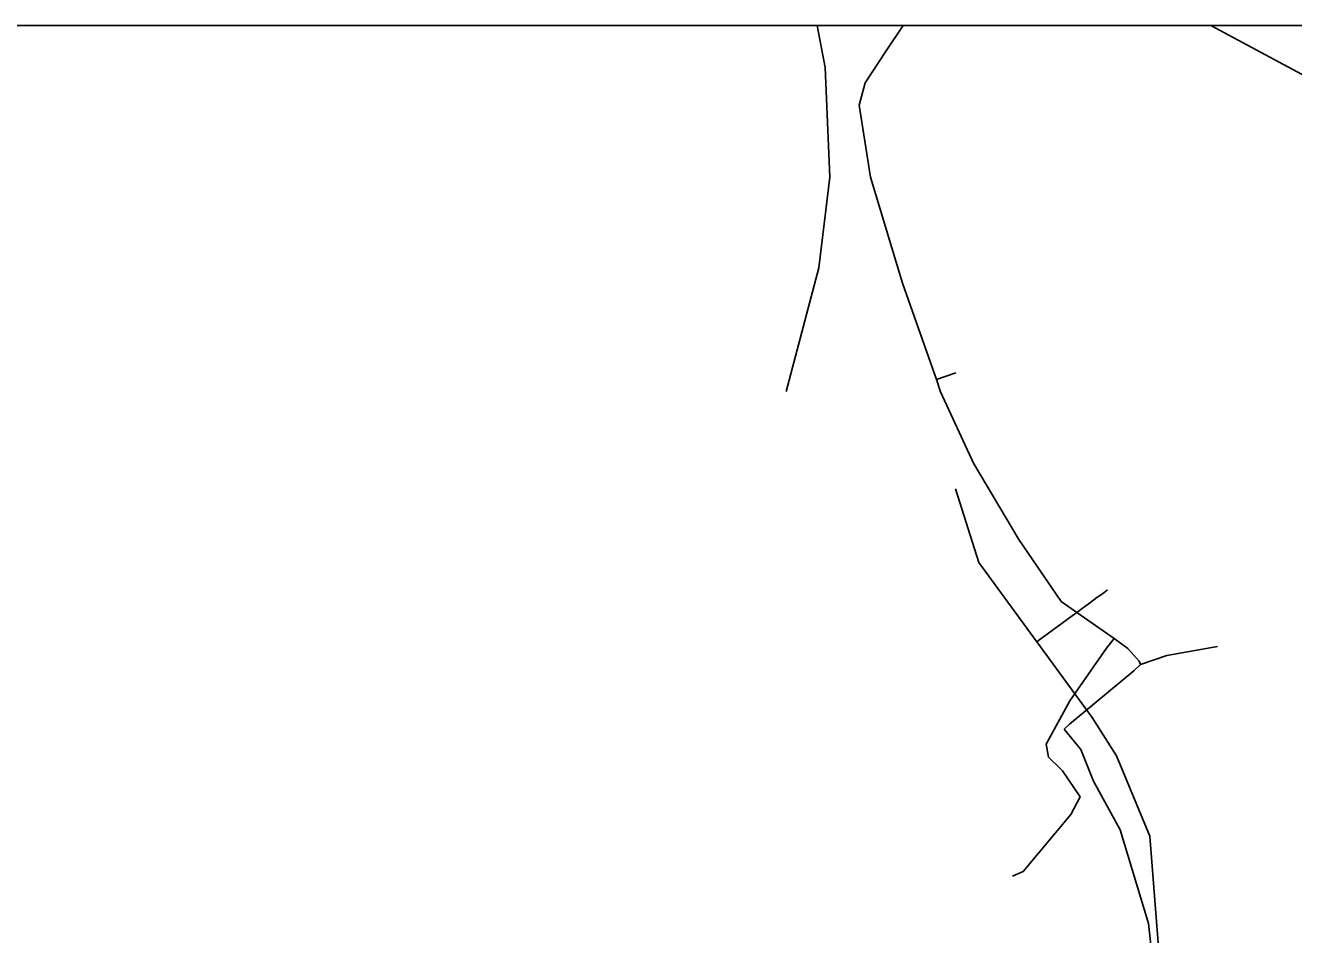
# Model space of a CAD drawing. Extents: x -662620 to -656370, y -1067090 to -1062990.
# Drawn here: x -658749.7 to -658634, y -1063072.6 to -1062989.7 of the extents above; entities that cross this region are included whole.
import ezdxf

# ---------------------------------------------------------------- set-up
doc = ezdxf.new("R2010")
doc.units = 0
for name, color, linetype in [('PLYNOVOD_-_STL', 7, 'Continuous'), ('Plynovod_-_vedeni_katod__ochrany', 7, 'Continuous'), ('ram', 7, 'Continuous'), ('SDELOVACÍ_VEDENÍ_-_PODZEMNÍ', 7, 'Continuous'), ('VRSTEVNICE_ZÁKLADNÍ', 7, 'Continuous')]:
    doc.layers.add(name, color=color, linetype=linetype)

msp = doc.modelspace()

# ---------------------------------------------------------------- linework, layer by layer
at = {"layer": 'PLYNOVOD_-_STL'}
for points in [[(-658641.56, -1062989.66), (-658625.82, -1062998.14), (-658595.22, -1063015.43), (-658582.61, -1063018.09), (-658579.79, -1063019.4), (-658575.83, -1063022.84), (-658576.29, -1063023.37)], [(-658664.83, -1063031.94), (-658662.72, -1063038.67), (-658657.44, -1063045.9), (-658652.38, -1063052.81), (-658650.17, -1063056.33), (-658647.11, -1063063.66), (-658645.56, -1063083.51), (-658645.54, -1063083.65)]]:
    msp.add_lwpolyline(points, dxfattribs=at)
at = {"layer": 'Plynovod_-_vedeni_katod__ochrany'}
for points in [[(-658651.63, -1063041.65), (-658651.29, -1063041.4), (-658650.98, -1063041.18)], [(-658651.63, -1063041.65), (-658651.94, -1063041.88), (-658652.63, -1063042.38), (-658657.15, -1063045.69), (-658657.44, -1063045.9)]]:
    msp.add_lwpolyline(points, dxfattribs=at)
at = {"layer": 'ram'}
msp.add_lwpolyline([(-662620.02, -1067089.66), (-662620.02, -1062989.66), (-656370.02, -1062989.66), (-656370.02, -1067089.66), (-662620.02, -1067089.66)], dxfattribs=at)
at = {"layer": 'SDELOVACÍ_VEDENÍ_-_PODZEMNÍ'}
for points in [[(-658666.57, -1063021.97), (-658669.68, -1063013.18), (-658672.58, -1063003.52), (-658673.64, -1062996.94), (-658673.08, -1062994.9), (-658671.24, -1062992.07), (-658669.62, -1062989.66)], [(-658666.57, -1063021.97), (-658669.68, -1063013.18), (-658672.58, -1063003.52), (-658673.64, -1062996.94), (-658673.08, -1062994.9), (-658671.24, -1062992.07), (-658669.62, -1062989.66)], [(-658666.57, -1063021.97), (-658669.68, -1063013.18), (-658672.58, -1063003.52), (-658673.64, -1062996.94), (-658673.08, -1062994.9), (-658671.24, -1062992.07), (-658669.62, -1062989.66)], [(-658666.57, -1063021.97), (-658669.68, -1063013.18), (-658672.58, -1063003.52), (-658673.64, -1062996.94), (-658673.08, -1062994.9), (-658671.24, -1062992.07), (-658669.62, -1062989.66)], [(-658666.57, -1063021.97), (-658664.82, -1063021.38)], [(-658666.57, -1063021.97), (-658664.82, -1063021.38)], [(-658666.57, -1063021.97), (-658666.21, -1063023.11), (-658663.2, -1063029.62), (-658659.07, -1063036.56), (-658655.2, -1063042.24), (-658653.09, -1063043.72), (-658650.36, -1063045.6)], [(-658666.57, -1063021.97), (-658666.21, -1063023.11), (-658663.2, -1063029.62), (-658659.07, -1063036.56), (-658655.2, -1063042.24), (-658653.09, -1063043.72), (-658650.36, -1063045.6)], [(-658666.57, -1063021.97), (-658666.21, -1063023.11), (-658663.2, -1063029.62), (-658659.07, -1063036.56), (-658655.2, -1063042.24), (-658653.09, -1063043.72), (-658650.36, -1063045.6)], [(-658666.57, -1063021.97), (-658666.21, -1063023.11), (-658663.2, -1063029.62), (-658659.07, -1063036.56), (-658655.2, -1063042.24), (-658653.09, -1063043.72), (-658650.36, -1063045.6)], [(-658650.36, -1063045.6), (-658651.07, -1063046.49), (-658654.41, -1063051.31), (-658656.59, -1063055.24), (-658656.37, -1063056.45)], [(-658650.36, -1063045.6), (-658651.07, -1063046.49), (-658654.41, -1063051.31), (-658656.59, -1063055.24), (-658656.37, -1063056.45)], [(-658650.36, -1063045.6), (-658649.13, -1063046.53), (-658648.1, -1063047.69), (-658647.96, -1063047.99)], [(-658650.36, -1063045.6), (-658649.13, -1063046.53), (-658648.1, -1063047.69), (-658647.96, -1063047.99)], [(-658650.36, -1063045.6), (-658649.13, -1063046.53), (-658648.1, -1063047.69), (-658647.96, -1063047.99)], [(-658650.36, -1063045.6), (-658649.13, -1063046.53), (-658648.1, -1063047.69), (-658647.96, -1063047.99)], [(-658651.07, -1063046.49), (-658654.41, -1063051.31)], [(-658651.07, -1063046.49), (-658654.41, -1063051.31)], [(-658647.96, -1063047.99), (-658645.58, -1063047.16)], [(-658647.96, -1063047.99), (-658645.58, -1063047.16)], [(-658645.58, -1063047.16), (-658640.95, -1063046.33)], [(-658645.58, -1063047.16), (-658640.95, -1063046.33)], [(-658647.96, -1063047.99), (-658648.59, -1063048.57), (-658654.46, -1063053.43), (-658654.92, -1063053.88)], [(-658647.96, -1063047.99), (-658648.59, -1063048.57), (-658654.46, -1063053.43), (-658654.92, -1063053.88)], [(-658647.96, -1063047.99), (-658648.59, -1063048.57), (-658654.46, -1063053.43), (-658654.92, -1063053.88)], [(-658647.96, -1063047.99), (-658648.59, -1063048.57), (-658654.46, -1063053.43), (-658654.92, -1063053.88)], [(-658654.46, -1063053.43), (-658648.59, -1063048.57)], [(-658654.46, -1063053.43), (-658648.59, -1063048.57)], [(-658654.92, -1063053.88), (-658653.41, -1063055.74), (-658652.25, -1063058.64), (-658649.83, -1063063.06), (-658647.25, -1063071.62), (-658646.11, -1063081.91), (-658645.42, -1063087.9), (-658646.43, -1063097.16), (-658648.25, -1063102.67)], [(-658654.92, -1063053.88), (-658653.41, -1063055.74), (-658652.25, -1063058.64), (-658649.83, -1063063.06), (-658647.25, -1063071.62), (-658646.11, -1063081.91), (-658645.42, -1063087.9), (-658646.43, -1063097.16), (-658648.25, -1063102.67)], [(-658654.92, -1063053.88), (-658653.41, -1063055.74), (-658652.25, -1063058.64), (-658649.83, -1063063.06), (-658647.25, -1063071.62), (-658646.11, -1063081.91), (-658645.42, -1063087.9), (-658646.43, -1063097.16), (-658648.25, -1063102.67)], [(-658654.92, -1063053.88), (-658653.41, -1063055.74), (-658652.25, -1063058.64), (-658649.83, -1063063.06), (-658647.25, -1063071.62), (-658646.11, -1063081.91), (-658645.42, -1063087.9), (-658646.43, -1063097.16), (-658648.25, -1063102.67)], [(-658656.37, -1063056.45), (-658655.28, -1063057.49)], [(-658656.37, -1063056.45), (-658655.28, -1063057.49)], [(-658655.28, -1063057.49), (-658655.08, -1063057.68), (-658653.48, -1063060.05), (-658654.33, -1063061.68), (-658658.67, -1063066.88), (-658659.65, -1063067.31)], [(-658655.28, -1063057.49), (-658655.08, -1063057.68), (-658653.48, -1063060.05), (-658654.33, -1063061.68), (-658658.67, -1063066.88), (-658659.65, -1063067.31)], [(-658653.48, -1063060.05), (-658654.33, -1063061.68), (-658658.67, -1063066.88), (-658659.65, -1063067.31)], [(-658653.48, -1063060.05), (-658654.33, -1063061.68), (-658658.67, -1063066.88), (-658659.65, -1063067.31)]]:
    msp.add_lwpolyline(points, dxfattribs=at)
at = {"layer": 'VRSTEVNICE_ZÁKLADNÍ'}
msp.add_lwpolyline([(-658677.46, -1062989.66), (-658676.73, -1062993.5), (-658676.3, -1063003.5), (-658677.3, -1063011.79), (-658680.3, -1063023.08)], dxfattribs=at)
msp.add_lwpolyline([(-658677.46, -1062989.66), (-658676.73, -1062993.5), (-658676.3, -1063003.5), (-658677.3, -1063011.79), (-658680.3, -1063023.08)], dxfattribs=at)

doc.saveas('drawing.dxf')
